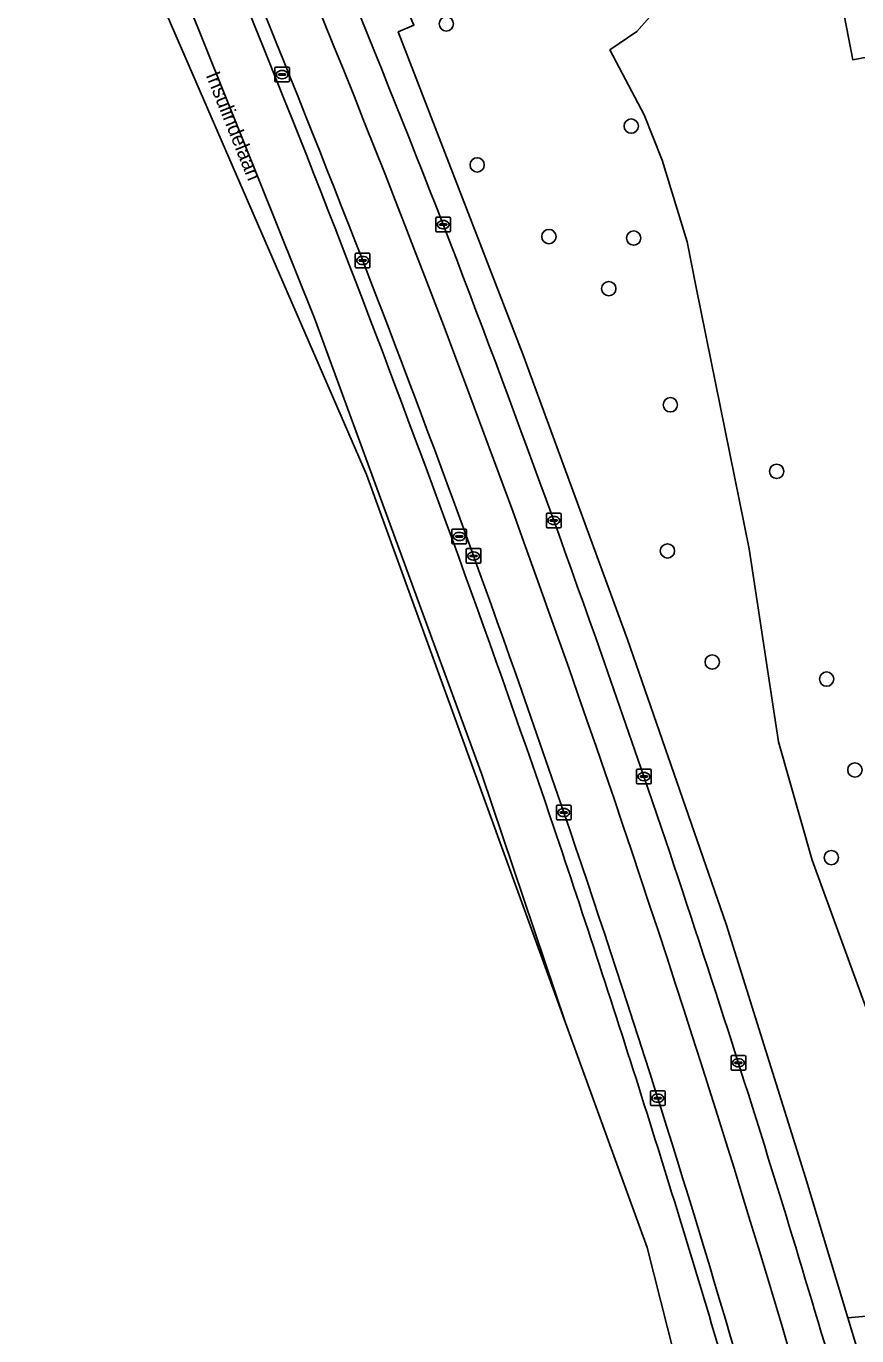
# Model space of a CAD drawing. Extents: x 163008 to 163854, y 382777 to 383982.
# Drawn here: x 163042.6 to 163099.4, y 383797.6 to 383887.2 of the extents above; entities that cross this region are included whole.
import ezdxf

# ---------------------------------------------------------------- set-up
doc = ezdxf.new("R2010")
doc.units = 0
for name, color, linetype in [('IMGEO_Berm_open', 7, 'Continuous'), ('IMGEO_Boom', 7, 'Continuous'), ('IMGEO_Groenvoorziening', 7, 'Continuous'), ('IMGEO_Kolk', 7, 'Continuous'), ('IMGEO_Loofbos', 7, 'Continuous'), ('IMGEO_Openbare_ruimte_label', 7, 'Continuous'), ('IMGEO_Rijbaan_lokaal_gesloten', 7, 'Continuous'), ('IMGEO_Rijbaan_regionaal_gesloten', 7, 'Continuous'), ('IMGEO_Rioolput', 7, 'Continuous'), ('IMGEO_Voetpad_open', 7, 'Continuous')]:
    doc.layers.add(name, color=color, linetype=linetype)

msp = doc.modelspace()

# ---------------------------------------------------------------- linework, layer by layer
at = {"layer": 'IMGEO_Berm_open'}
for centre, radius, start, end in [((162230.516, 383550.56), 893.573, 21.003157, 23.763051), ((161997.3, 383455.659), 1146.289, 21.250944, 23.389111), ((162156.115, 383518.52), 975.49, 18.830725, 21.1908), ((162097.888, 383497.376), 1036.454, 18.898813, 21.120032), ((162246.049, 383548.637), 880.648, 16.253411, 18.86479), ((162101.189, 383503.262), 1031.435, 17.533452, 18.648829), ((162095.107, 383501.373), 1037.803, 16.423204, 17.53176)]:
    msp.add_arc(centre, radius, start, end, dxfattribs=at)
at = {"layer": 'IMGEO_Boom'}
for centre in [(163071.361, 383887.315), (163083.998, 383880.324), (163073.47, 383877.67), (163078.373, 383872.769), (163084.166, 383872.667), (163082.466, 383869.209), (163086.674, 383861.265), (163093.938, 383856.713), (163086.475, 383851.272), (163089.535, 383843.674), (163097.352, 383842.507), (163099.286, 383836.295), (163097.672, 383830.302)]:
    msp.add_circle(centre, 0.489, dxfattribs=at)
at = {"layer": 'IMGEO_Groenvoorziening'}
for points in [[(163092.157, 383895.608), (163084.372, 383886.793), (163082.541, 383885.534), (163084.876, 383881.1), (163086.118, 383877.989), (163087.829, 383872.409), (163088.44, 383869.28), (163092.069, 383851.423), (163094.059, 383838.222), (163096.364, 383830.134), (163100.848, 383817.807), (163121.342, 383804.817), (163124.091, 383801.169), (163124.731, 383800.733), (163127.108, 383799.113), (163138.66, 383841.082), (163139.242, 383840.936), (163142.066, 383851.198), (163122.803, 383856.434), (163130.777, 383885.495)], [(163126.5, 383794.642), (163127.632, 383798.756), (163127.108, 383799.113), (163124.731, 383800.733), (163123.167, 383796.358), (163121.363, 383792.787), (163119.165, 383790.589), (163115.438, 383788.901), (163110.887, 383789.372), (163106.925, 383791.923), (163104.257, 383795.298), (163102.295, 383799.144), (163098.801, 383798.82), (163099.753, 383795.659), (163101.202, 383792.515), (163102.341, 383790.762)]]:
    msp.add_lwpolyline(points, dxfattribs=at)
msp.add_lwpolyline([(163099.135, 383884.854), (163097.958, 383890.989), (163101.956, 383891.753), (163103.195, 383885.629)], close=True, dxfattribs=at)
at = {"layer": 'IMGEO_Kolk'}
for p, q in [((163070.646, 383873.162), (163070.646, 383874.014)), ((163070.721, 383874.088), (163071.573, 383874.088)), ((163070.905, 383873.582), (163070.905, 383873.594)), ((163070.948, 383873.631), (163071.346, 383873.631)), ((163071.134, 383873.868), (163071.159, 383873.868)), ((163071.389, 383873.594), (163071.389, 383873.582)), ((163071.647, 383874.014), (163071.647, 383873.162)), ((163071.573, 383873.088), (163070.721, 383873.088)), ((163071.343, 383873.545), (163070.945, 383873.545)), ((163071.157, 383873.308), (163071.132, 383873.308)), ((163065.142, 383870.708), (163065.142, 383871.56)), ((163065.217, 383871.634), (163066.069, 383871.634)), ((163065.401, 383871.128), (163065.401, 383871.14)), ((163065.839, 383871.091), (163065.441, 383871.091)), ((163065.444, 383871.177), (163065.842, 383871.177)), ((163065.63, 383871.414), (163065.655, 383871.414)), ((163065.885, 383871.14), (163065.885, 383871.128)), ((163066.143, 383871.56), (163066.143, 383870.708)), ((163066.069, 383870.634), (163065.217, 383870.634)), ((163065.653, 383870.854), (163065.628, 383870.854)), ((163078.202, 383852.929), (163078.202, 383853.781)), ((163078.277, 383853.855), (163079.129, 383853.855)), ((163078.461, 383853.349), (163078.461, 383853.361)), ((163078.899, 383853.312), (163078.501, 383853.312)), ((163078.504, 383853.398), (163078.902, 383853.398)), ((163078.713, 383853.075), (163078.688, 383853.075)), ((163078.69, 383853.635), (163078.715, 383853.635)), ((163078.945, 383853.361), (163078.945, 383853.349)), ((163079.203, 383853.781), (163079.203, 383852.929)), ((163079.129, 383852.855), (163078.277, 383852.855)), ((163072.72, 383850.502), (163072.72, 383851.354)), ((163072.795, 383851.428), (163073.647, 383851.428)), ((163073.208, 383851.208), (163073.233, 383851.208)), ((163073.721, 383851.354), (163073.721, 383850.502)), ((163073.647, 383850.428), (163072.795, 383850.428)), ((163072.979, 383850.922), (163072.979, 383850.934)), ((163073.417, 383850.885), (163073.019, 383850.885)), ((163073.022, 383850.971), (163073.42, 383850.971)), ((163073.231, 383850.648), (163073.206, 383850.648)), ((163073.463, 383850.934), (163073.463, 383850.922)), ((163084.366, 383835.414), (163084.366, 383836.266)), ((163084.441, 383836.34), (163085.293, 383836.34)), ((163084.854, 383836.12), (163084.879, 383836.12)), ((163085.367, 383836.266), (163085.367, 383835.414)), ((163085.293, 383835.34), (163084.441, 383835.34)), ((163084.625, 383835.834), (163084.625, 383835.846)), ((163085.063, 383835.797), (163084.665, 383835.797)), ((163084.668, 383835.883), (163085.066, 383835.883)), ((163084.877, 383835.56), (163084.852, 383835.56)), ((163085.109, 383835.846), (163085.109, 383835.834)), ((163078.89, 383832.955), (163078.89, 383833.807)), ((163078.965, 383833.881), (163079.817, 383833.881)), ((163079.149, 383833.375), (163079.149, 383833.387)), ((163079.587, 383833.338), (163079.189, 383833.338)), ((163079.192, 383833.424), (163079.59, 383833.424)), ((163079.378, 383833.661), (163079.403, 383833.661)), ((163079.633, 383833.387), (163079.633, 383833.375)), ((163079.891, 383833.807), (163079.891, 383832.955)), ((163079.817, 383832.881), (163078.965, 383832.881)), ((163079.401, 383833.101), (163079.376, 383833.101)), ((163090.822, 383815.845), (163090.822, 383816.697)), ((163090.897, 383816.771), (163091.749, 383816.771)), ((163091.081, 383816.265), (163091.081, 383816.277)), ((163091.124, 383816.314), (163091.522, 383816.314)), ((163091.31, 383816.551), (163091.335, 383816.551)), ((163091.565, 383816.277), (163091.565, 383816.265)), ((163091.823, 383816.697), (163091.823, 383815.845)), ((163091.749, 383815.771), (163090.897, 383815.771)), ((163091.519, 383816.228), (163091.121, 383816.228)), ((163091.333, 383815.991), (163091.308, 383815.991)), ((163085.311, 383813.425), (163085.311, 383814.277)), ((163085.386, 383814.351), (163086.238, 383814.351)), ((163085.57, 383813.845), (163085.57, 383813.857)), ((163086.008, 383813.808), (163085.61, 383813.808)), ((163085.613, 383813.894), (163086.011, 383813.894)), ((163085.799, 383814.131), (163085.824, 383814.131)), ((163086.054, 383813.857), (163086.054, 383813.845)), ((163086.312, 383814.277), (163086.312, 383813.425)), ((163086.238, 383813.351), (163085.386, 383813.351)), ((163085.822, 383813.571), (163085.797, 383813.571))]:
    msp.add_line(p, q, dxfattribs=at)
for points in [[(163070.646, 383873.162), (163070.646, 383874.014)], [(163070.721, 383874.088), (163071.573, 383874.088)], [(163071.647, 383874.014), (163071.647, 383873.162)], [(163071.573, 383873.088), (163070.721, 383873.088)], [(163065.142, 383870.708), (163065.142, 383871.56)], [(163065.217, 383871.634), (163066.069, 383871.634)], [(163066.143, 383871.56), (163066.143, 383870.708)], [(163066.069, 383870.634), (163065.217, 383870.634)], [(163078.202, 383852.929), (163078.202, 383853.781)], [(163078.277, 383853.855), (163079.129, 383853.855)], [(163079.203, 383853.781), (163079.203, 383852.929)], [(163079.129, 383852.855), (163078.277, 383852.855)], [(163072.72, 383850.502), (163072.72, 383851.354)], [(163072.795, 383851.428), (163073.647, 383851.428)], [(163073.721, 383851.354), (163073.721, 383850.502)], [(163073.647, 383850.428), (163072.795, 383850.428)], [(163084.366, 383835.414), (163084.366, 383836.266)], [(163084.441, 383836.34), (163085.293, 383836.34)], [(163085.367, 383836.266), (163085.367, 383835.414)], [(163085.293, 383835.34), (163084.441, 383835.34)], [(163078.89, 383832.955), (163078.89, 383833.807)], [(163078.965, 383833.881), (163079.817, 383833.881)], [(163079.891, 383833.807), (163079.891, 383832.955)], [(163079.817, 383832.881), (163078.965, 383832.881)], [(163090.822, 383815.845), (163090.822, 383816.697)], [(163090.897, 383816.771), (163091.749, 383816.771)], [(163091.823, 383816.697), (163091.823, 383815.845)], [(163091.749, 383815.771), (163090.897, 383815.771)], [(163085.311, 383813.425), (163085.311, 383814.277)], [(163085.386, 383814.351), (163086.238, 383814.351)], [(163086.312, 383814.277), (163086.312, 383813.425)], [(163086.238, 383813.351), (163085.386, 383813.351)]]:
    msp.add_lwpolyline(points, dxfattribs=at)
for centre, radius, start, end in [((163070.723, 383874.012), 0.0765, 91.55205, 178.44795), ((163070.723, 383874.012), 0.0765, 91.55205, 178.44795), ((163070.945, 383873.591), 0.0403, 85.87752, 175.75265), ((163070.942, 383873.581), 0.0366, 178.93798, 274.71019), ((163071.346, 383873.588), 0.043, 264.86636, 352.45326), ((163071.35, 383873.593), 0.0386, 1.73085, 96.63898), ((163071.571, 383874.012), 0.0765, 1.55205, 88.44795), ((163071.571, 383874.012), 0.0765, 1.55205, 88.44795), ((163070.723, 383873.164), 0.0765, 181.55205, 268.44795), ((163070.723, 383873.164), 0.0765, 181.55205, 268.44795), ((163071.571, 383873.164), 0.0765, 271.55205, 358.44795), ((163071.571, 383873.164), 0.0765, 271.55205, 358.44795), ((163065.219, 383871.558), 0.0765, 91.55205, 178.44795), ((163065.219, 383871.558), 0.0765, 91.55205, 178.44795), ((163065.441, 383871.137), 0.0403, 85.87752, 175.75265), ((163065.438, 383871.127), 0.0366, 178.93798, 274.71019), ((163065.842, 383871.134), 0.043, 264.86636, 352.45326), ((163065.846, 383871.139), 0.0386, 1.73085, 96.63898), ((163066.067, 383871.558), 0.0765, 1.55205, 88.44795), ((163066.067, 383871.558), 0.0765, 1.55205, 88.44795), ((163065.219, 383870.71), 0.0765, 181.55205, 268.44795), ((163065.219, 383870.71), 0.0765, 181.55205, 268.44795), ((163066.067, 383870.71), 0.0765, 271.55205, 358.44795), ((163066.067, 383870.71), 0.0765, 271.55205, 358.44795), ((163078.279, 383853.779), 0.0765, 91.55205, 178.44795), ((163078.279, 383853.779), 0.0765, 91.55205, 178.44795), ((163078.501, 383853.358), 0.0403, 85.87752, 175.75265), ((163078.498, 383853.348), 0.0366, 178.93798, 274.71019), ((163078.902, 383853.355), 0.043, 264.86636, 352.45326), ((163078.906, 383853.36), 0.0386, 1.73085, 96.63898), ((163079.127, 383853.779), 0.0765, 1.55205, 88.44795), ((163079.127, 383853.779), 0.0765, 1.55205, 88.44795), ((163078.279, 383852.931), 0.0765, 181.55205, 268.44795), ((163078.279, 383852.931), 0.0765, 181.55205, 268.44795), ((163079.127, 383852.931), 0.0765, 271.55205, 358.44795), ((163079.127, 383852.931), 0.0765, 271.55205, 358.44795), ((163072.797, 383851.352), 0.0765, 91.55205, 178.44795), ((163072.797, 383851.352), 0.0765, 91.55205, 178.44795), ((163073.645, 383851.352), 0.0765, 1.55205, 88.44795), ((163073.645, 383851.352), 0.0765, 1.55205, 88.44795), ((163072.797, 383850.504), 0.0765, 181.55205, 268.44795), ((163072.797, 383850.504), 0.0765, 181.55205, 268.44795), ((163073.019, 383850.931), 0.0403, 85.87752, 175.75265), ((163073.016, 383850.921), 0.0366, 178.93798, 274.71019), ((163073.42, 383850.928), 0.043, 264.86636, 352.45326), ((163073.424, 383850.933), 0.0386, 1.73085, 96.63898), ((163073.645, 383850.504), 0.0765, 271.55205, 358.44795), ((163073.645, 383850.504), 0.0765, 271.55205, 358.44795), ((163084.443, 383836.264), 0.0765, 91.55205, 178.44795), ((163084.443, 383836.264), 0.0765, 91.55205, 178.44795), ((163085.291, 383836.264), 0.0765, 1.55205, 88.44795), ((163085.291, 383836.264), 0.0765, 1.55205, 88.44795), ((163084.443, 383835.416), 0.0765, 181.55205, 268.44795), ((163084.443, 383835.416), 0.0765, 181.55205, 268.44795), ((163084.665, 383835.843), 0.0403, 85.87752, 175.75265), ((163084.662, 383835.833), 0.0366, 178.93798, 274.71019), ((163085.066, 383835.84), 0.043, 264.86636, 352.45326), ((163085.07, 383835.845), 0.0386, 1.73085, 96.63898), ((163085.291, 383835.416), 0.0765, 271.55205, 358.44795), ((163085.291, 383835.416), 0.0765, 271.55205, 358.44795), ((163078.967, 383833.805), 0.0765, 91.55205, 178.44795), ((163078.967, 383833.805), 0.0765, 91.55205, 178.44795), ((163079.189, 383833.384), 0.0403, 85.87752, 175.75265), ((163079.186, 383833.374), 0.0366, 178.93798, 274.71019), ((163079.59, 383833.381), 0.043, 264.86636, 352.45326), ((163079.594, 383833.386), 0.0386, 1.73085, 96.63898), ((163079.815, 383833.805), 0.0765, 1.55205, 88.44795), ((163079.815, 383833.805), 0.0765, 1.55205, 88.44795), ((163078.967, 383832.957), 0.0765, 181.55205, 268.44795), ((163078.967, 383832.957), 0.0765, 181.55205, 268.44795), ((163079.815, 383832.957), 0.0765, 271.55205, 358.44795), ((163079.815, 383832.957), 0.0765, 271.55205, 358.44795), ((163090.899, 383816.695), 0.0765, 91.55205, 178.44795), ((163090.899, 383816.695), 0.0765, 91.55205, 178.44795), ((163091.121, 383816.274), 0.0403, 85.87752, 175.75265), ((163091.118, 383816.264), 0.0366, 178.93798, 274.71019), ((163091.522, 383816.271), 0.043, 264.86636, 352.45326), ((163091.526, 383816.276), 0.0386, 1.73085, 96.63898), ((163091.747, 383816.695), 0.0765, 1.55205, 88.44795), ((163091.747, 383816.695), 0.0765, 1.55205, 88.44795), ((163090.899, 383815.847), 0.0765, 181.55205, 268.44795), ((163090.899, 383815.847), 0.0765, 181.55205, 268.44795), ((163091.747, 383815.847), 0.0765, 271.55205, 358.44795), ((163091.747, 383815.847), 0.0765, 271.55205, 358.44795), ((163085.388, 383814.275), 0.0765, 91.55205, 178.44795), ((163085.388, 383814.275), 0.0765, 91.55205, 178.44795), ((163085.61, 383813.854), 0.0403, 85.87752, 175.75265), ((163085.607, 383813.844), 0.0366, 178.93798, 274.71019), ((163086.011, 383813.851), 0.043, 264.86636, 352.45326), ((163086.015, 383813.856), 0.0386, 1.73085, 96.63898), ((163086.236, 383814.275), 0.0765, 1.55205, 88.44795), ((163086.236, 383814.275), 0.0765, 1.55205, 88.44795), ((163085.388, 383813.427), 0.0765, 181.55205, 268.44795), ((163085.388, 383813.427), 0.0765, 181.55205, 268.44795), ((163086.236, 383813.427), 0.0765, 271.55205, 358.44795), ((163086.236, 383813.427), 0.0765, 271.55205, 358.44795)]:
    msp.add_arc(centre, radius, start, end, dxfattribs=at)
for centre, major_axis, ratio, start_param, end_param in [((163071.133, 383873.588), (-0.387, 0.002), 0.722429, 4.712389, 7.853982), ((163071.158, 383873.588), (-0.39, 0.002), 0.717154, 1.570796, 4.712389), ((163065.629, 383871.134), (-0.387, 0.002), 0.722429, 4.712389, 7.853982), ((163065.654, 383871.134), (-0.39, 0.002), 0.717154, 1.570796, 4.712389), ((163078.689, 383853.355), (-0.387, 0.002), 0.722429, 4.712389, 7.853982), ((163078.714, 383853.355), (-0.39, 0.002), 0.717154, 1.570796, 4.712389), ((163073.207, 383850.928), (-0.387, 0.002), 0.722429, 4.712389, 7.853982), ((163073.232, 383850.928), (-0.39, 0.002), 0.717154, 1.570796, 4.712389), ((163084.853, 383835.84), (-0.387, 0.002), 0.722429, 4.712389, 7.853982), ((163084.878, 383835.84), (-0.39, 0.002), 0.717154, 1.570796, 4.712389), ((163079.377, 383833.381), (-0.387, 0.002), 0.722429, 4.712389, 7.853982), ((163079.402, 383833.381), (-0.39, 0.002), 0.717154, 1.570796, 4.712389), ((163091.309, 383816.271), (-0.387, 0.002), 0.722429, 4.712389, 7.853982), ((163091.334, 383816.271), (-0.39, 0.002), 0.717154, 1.570796, 4.712389), ((163085.798, 383813.851), (-0.387, 0.002), 0.722429, 4.712389, 7.853982), ((163085.823, 383813.851), (-0.39, 0.002), 0.717154, 1.570796, 4.712389)]:
    msp.add_ellipse(centre, major_axis=major_axis, ratio=ratio, start_param=start_param, end_param=end_param, dxfattribs=at)
at = {"layer": 'IMGEO_Loofbos'}
msp.add_lwpolyline([(163069.149, 383887.229), (163068.076, 383886.767), (163076.586, 383864.731), (163083.753, 383845.205), (163090.491, 383825.752), (163095.905, 383808.433), (163098.801, 383798.82), (163102.295, 383799.144), (163124.091, 383801.169), (163121.342, 383804.817), (163100.848, 383817.807), (163096.364, 383830.134), (163094.059, 383838.222), (163092.069, 383851.423), (163088.44, 383869.28), (163087.829, 383872.409), (163086.118, 383877.989), (163084.876, 383881.1), (163082.541, 383885.534), (163084.372, 383886.793), (163092.157, 383895.608)], dxfattribs=at)
at = {"layer": 'IMGEO_Rijbaan_lokaal_gesloten'}
for centre, radius, start, end in [((162070.243, 383483.385), 1074.274, 21.298366, 23.473368), ((161997.3, 383455.659), 1146.289, 21.250944, 23.389111), ((162162.76, 383521.49), 971.787, 16.429932, 23.585119), ((162162.76, 383521.49), 971.787, 16.429932, 23.585119), ((162088.66, 383495.132), 1052.857, 18.880902, 21.066786), ((162156.115, 383518.52), 975.49, 18.830725, 21.1908), ((162176.051, 383525.145), 960.456, 17.128002, 18.873897), ((162246.049, 383548.637), 880.648, 16.253411, 18.86479), ((162203.687, 383533.489), 931.588, 16.391427, 17.138146)]:
    msp.add_arc(centre, radius, start, end, dxfattribs=at)
at = {"layer": 'IMGEO_Rijbaan_regionaal_gesloten'}
for points in [[(163048.332, 383910.63), (163044.498, 383910.274), (163045.314, 383908.477), (163053.67, 383888.817), (163062.35, 383867.183), (163073.789, 383835.987), (163079.516, 383819), (163085.097, 383803.633), (163088.772, 383789.05)], [(163079.516, 383819), (163073.789, 383835.987), (163062.35, 383867.183), (163053.67, 383888.817), (163045.314, 383908.477), (163044.498, 383910.274), (163042.647, 383910.108), (163065.898, 383856.493), (163079.516, 383819)]]:
    msp.add_lwpolyline(points, dxfattribs=at)
for centre, radius, start, end in [((162230.516, 383550.56), 893.573, 21.003157, 23.763051), ((162097.888, 383497.376), 1036.454, 18.898813, 21.120032), ((162101.189, 383503.262), 1031.435, 17.533452, 18.648829), ((162095.107, 383501.373), 1037.803, 16.423204, 17.53176)]:
    msp.add_arc(centre, radius, start, end, dxfattribs=at)
at = {"layer": 'IMGEO_Rioolput'}
for p, q in [((163059.708, 383884.345), (163060.56, 383884.345)), ((163059.633, 383883.419), (163059.633, 383884.271)), ((163059.892, 383883.839), (163059.892, 383883.851)), ((163060.33, 383883.802), (163059.932, 383883.802)), ((163059.935, 383883.888), (163060.333, 383883.888)), ((163060.144, 383883.565), (163060.119, 383883.565)), ((163060.121, 383884.125), (163060.146, 383884.125)), ((163060.376, 383883.851), (163060.376, 383883.839)), ((163060.634, 383884.271), (163060.634, 383883.419)), ((163060.56, 383883.345), (163059.708, 383883.345)), ((163071.742, 383851.836), (163071.742, 383852.688)), ((163071.817, 383852.762), (163072.669, 383852.762)), ((163072.001, 383852.256), (163072.001, 383852.268)), ((163072.439, 383852.219), (163072.041, 383852.219)), ((163072.044, 383852.305), (163072.442, 383852.305)), ((163072.23, 383852.542), (163072.255, 383852.542)), ((163072.485, 383852.268), (163072.485, 383852.256)), ((163072.743, 383852.688), (163072.743, 383851.836)), ((163072.669, 383851.762), (163071.817, 383851.762)), ((163072.253, 383851.982), (163072.228, 383851.982))]:
    msp.add_line(p, q, dxfattribs=at)
for points in [[(163059.708, 383884.345), (163060.56, 383884.345)], [(163059.633, 383883.419), (163059.633, 383884.271)], [(163060.634, 383884.271), (163060.634, 383883.419)], [(163060.56, 383883.345), (163059.708, 383883.345)], [(163071.742, 383851.836), (163071.742, 383852.688)], [(163071.817, 383852.762), (163072.669, 383852.762)], [(163072.743, 383852.688), (163072.743, 383851.836)], [(163072.669, 383851.762), (163071.817, 383851.762)]]:
    msp.add_lwpolyline(points, dxfattribs=at)
for centre, radius, start, end in [((163059.71, 383884.269), 0.0765, 91.55205, 178.44795), ((163059.71, 383884.269), 0.0765, 91.55205, 178.44795), ((163060.558, 383884.269), 0.0765, 1.55205, 88.44795), ((163060.558, 383884.269), 0.0765, 1.55205, 88.44795), ((163059.932, 383883.848), 0.0403, 85.87752, 175.75265), ((163059.929, 383883.838), 0.0366, 178.93798, 274.71019), ((163060.333, 383883.845), 0.043, 264.86636, 352.45326), ((163060.337, 383883.85), 0.0386, 1.73085, 96.63898), ((163059.71, 383883.421), 0.0765, 181.55205, 268.44795), ((163059.71, 383883.421), 0.0765, 181.55205, 268.44795), ((163060.558, 383883.421), 0.0765, 271.55205, 358.44795), ((163060.558, 383883.421), 0.0765, 271.55205, 358.44795), ((163071.819, 383852.686), 0.0765, 91.55205, 178.44795), ((163071.819, 383852.686), 0.0765, 91.55205, 178.44795), ((163072.041, 383852.265), 0.0403, 85.87752, 175.75265), ((163072.038, 383852.255), 0.0366, 178.93798, 274.71019), ((163072.442, 383852.262), 0.043, 264.86636, 352.45326), ((163072.446, 383852.267), 0.0386, 1.73085, 96.63898), ((163072.667, 383852.686), 0.0765, 1.55205, 88.44795), ((163072.667, 383852.686), 0.0765, 1.55205, 88.44795), ((163071.819, 383851.838), 0.0765, 181.55205, 268.44795), ((163071.819, 383851.838), 0.0765, 181.55205, 268.44795), ((163072.667, 383851.838), 0.0765, 271.55205, 358.44795), ((163072.667, 383851.838), 0.0765, 271.55205, 358.44795)]:
    msp.add_arc(centre, radius, start, end, dxfattribs=at)
for centre, major_axis, ratio, start_param, end_param in [((163060.12, 383883.845), (-0.387, 0.002), 0.722429, 4.712389, 7.853982), ((163060.145, 383883.845), (-0.39, 0.002), 0.717154, 1.570796, 4.712389), ((163072.229, 383852.262), (-0.387, 0.002), 0.722429, 4.712389, 7.853982), ((163072.254, 383852.262), (-0.39, 0.002), 0.717154, 1.570796, 4.712389)]:
    msp.add_ellipse(centre, major_axis=major_axis, ratio=ratio, start_param=start_param, end_param=end_param, dxfattribs=at)
at = {"layer": 'IMGEO_Voetpad_open'}
for points in [[(163090.491, 383825.752), (163083.753, 383845.205), (163076.586, 383864.731), (163068.076, 383886.767), (163069.149, 383887.229), (163068.376, 383889.048), (163067.269, 383888.582), (163057.704, 383911.501), (163055.616, 383911.293)], [(163102.737, 383785.808), (163099.753, 383795.659), (163098.801, 383798.82), (163095.905, 383808.433), (163090.491, 383825.752)]]:
    msp.add_lwpolyline(points, dxfattribs=at)
msp.add_lwpolyline([(163099.135, 383884.854), (163103.195, 383885.629), (163101.956, 383891.753), (163097.958, 383890.989)], close=True, dxfattribs=at)
for centre, radius, start, end in [((162070.243, 383483.385), 1074.274, 21.298366, 23.473368), ((162088.66, 383495.132), 1052.857, 18.880902, 21.066786), ((162176.051, 383525.145), 960.456, 17.128002, 18.873897), ((162203.687, 383533.489), 931.588, 16.391427, 17.138146)]:
    msp.add_arc(centre, radius, start, end, dxfattribs=at)

# ---------------------------------------------------------------- texts
at = {"layer": 'IMGEO_Openbare_ruimte_label'}
msp.add_text('Insulindelaan', height=1, rotation=291.89715, dxfattribs=at).set_placement((163054.904, 383883.81))

doc.saveas('drawing.dxf')
